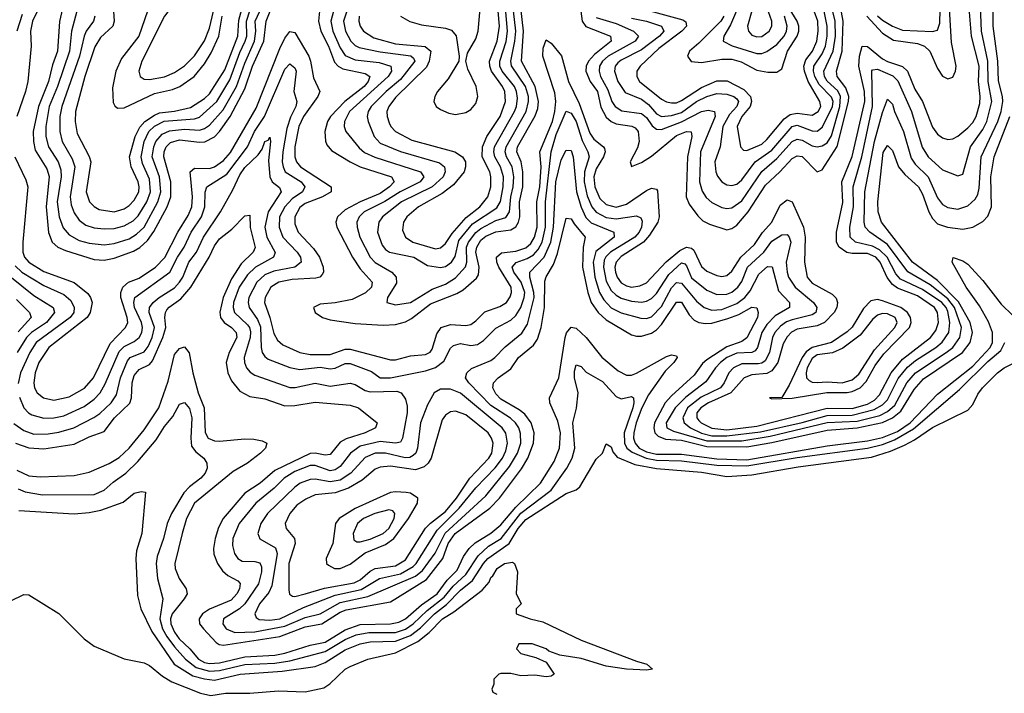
# Model space of a CAD drawing. Header units: inches. Extents: x 501365 to 657855, y 482276 to 547543.
# Tile 372 of 656: x 563154 to 567076, y 516174 to 518856. Entities that reach past the tile are written whole.
import ezdxf

# ---------------------------------------------------------------- set-up
doc = ezdxf.new("R2010")
doc.units = ezdxf.units.IN
doc.header["$MEASUREMENT"] = 0
doc.layers.add('A5561', color=7, linetype='Continuous')

msp = doc.modelspace()

# ---------------------------------------------------------------- linework, layer by layer
at = {"layer": 'A5561', "color": 5}
for points, elevation in [([(563930, 519043.1), (563910, 519031.8), (563802.5, 518950), (563761.2, 518910), (563729.7, 518870), (563640.4, 518690), (563628.3, 518650), (563633.6, 518630), (563650, 518619), (563670, 518617.3), (563730, 518628), (563770, 518645.8), (563810, 518672.2), (563850, 518711.9), (563890, 518771.9), (563910, 518821.2), (563934.9, 518930), (563943.9, 519023.9), (563939.4, 519039.4)], 2140), ([(566110, 518925.8), (566090, 518923.5), (566070, 518890.7), (566053.2, 518830), (566056.4, 518810), (566070, 518794.4), (566090, 518786.8), (566110, 518789.2), (566138.3, 518810), (566149.4, 518830), (566149.9, 518849.9), (566130, 518906)], 2160), ([(566570, 517741), (566543.9, 517736.1), (566515, 517705), (566470, 517631), (566450, 517613.4), (566387.4, 517570), (566310, 517550.4), (566286.3, 517533.7), (566269.9, 517510.1), (566219.2, 517400.8), (566190, 517351.8), (566140.7, 517350), (566150, 517346.5), (566230, 517349.1), (566368.7, 517371.3), (566450, 517371.2), (566470, 517374.9), (566501, 517390), (566525, 517415), (566561.1, 517478.9), (566595.3, 517524.7), (566697.8, 517630), (566704.2, 517650), (566701.3, 517670), (566689.6, 517690), (566663, 517710), (566590, 517736.4)], 2020), ([(566590, 517685.5), (566570, 517678.5), (566550, 517661.9), (566501.1, 517598.9), (566431.7, 517548.3), (566391.2, 517528.8), (566330, 517520.6), (566310, 517506.5), (566290.3, 517470), (566286.2, 517450), (566287.8, 517430), (566298.4, 517418.4), (566310, 517411.9), (566330, 517410.4), (566370, 517413.3), (566430, 517409.4), (566470, 517421.3), (566495.8, 517444.2), (566558.9, 517541.1), (566639.9, 517630), (566648.4, 517650), (566640.8, 517670), (566610, 517684.9)], 2040), ([(564870, 517384.7), (564830, 517384), (564804.6, 517370), (564777.8, 517322.2), (564749.4, 517250), (564738.6, 517150), (564731.1, 517130), (564720.2, 517119.8), (564707.2, 517112.8), (564689, 517111), (564610, 517130.2), (564570, 517129.9), (564530, 517112.2), (564472.5, 517050), (564430, 517022.7), (564390, 517015.4), (564330, 517025.8), (564310, 517025.1), (564270.8, 517010), (564250, 516993.8), (564140.3, 516890), (564113.5, 516850), (564102.7, 516810), (564110, 516788.6), (564172.4, 516752.4), (564179.3, 516730), (564158.1, 516601.9), (564145.3, 516574.7), (564109.1, 516530), (564090.5, 516490), (564095.7, 516475.7), (564107.4, 516467.4), (564150, 516464.1), (564190, 516469.7), (564284.4, 516515.6), (564410, 516564.6), (564513.8, 516586.2), (564586.9, 516630), (564670, 516649.1), (564721.3, 516678.7), (564732.8, 516690), (564817, 516823), (564903.6, 516910), (564970, 516991.8), (565048.1, 517071.9), (565076.2, 517110), (565090, 517139), (565096.6, 517170), (565089.5, 517209.5), (565075.3, 517230), (564910, 517368.3)], 1960), ([(564890, 517297.5), (564870, 517294.2), (564850, 517280.9), (564837, 517263), (564791.9, 517110), (564780.9, 517090), (564765.1, 517074.9), (564730, 517063.6), (564630, 517078.2), (564590, 517073.9), (564570, 517065.7), (564517.6, 517022.4), (564463.4, 516990), (564410, 516972.3), (564330, 516964.2), (564293.2, 516946.8), (564257.9, 516922.1), (564229.2, 516890), (564211.2, 516850), (564215.1, 516830), (564248.5, 516790), (564250.5, 516770.5), (564225.3, 516690), (564225.4, 516585.4), (564227.6, 516567.6), (564240.2, 516560.2), (564250, 516558.8), (564290, 516569), (564367.6, 516592.4), (564486.4, 516613.6), (564510, 516625.9), (564550, 516660.2), (564569.5, 516670.5), (564650, 516680.5), (564690, 516704.7), (564770, 516830.4), (564789.4, 516850.6), (564850, 516897.4), (564892.8, 516950), (564946.7, 517030), (565022.7, 517110), (565034.1, 517130), (565039.6, 517170), (565033.3, 517190), (565020.1, 517210), (564930, 517282.6)], 1980), ([(564650, 516976.1), (564630, 516972.6), (564490.4, 516909.6), (564426.5, 516870), (564411.4, 516850), (564400.9, 516770), (564373.8, 516710), (564375.9, 516690), (564383.4, 516683.4), (564407.7, 516670), (564430, 516669.8), (564470, 516688.2), (564530, 516733.4), (564610, 516765.4), (564644.2, 516790), (564702.7, 516870), (564737.5, 516930), (564738.9, 516950), (564710, 516969.9), (564693.4, 516973.4)], 2020), ([(564623.7, 516903.7), (564567.7, 516890), (564522.9, 516870), (564499.4, 516850), (564482, 516810), (564484.8, 516784.8), (564496.4, 516776.4), (564510, 516776.3), (564550, 516786.9), (564601.7, 516810), (564623.3, 516830), (564645.4, 516870), (564648.4, 516890), (564639.4, 516899.4)], 2040)]:
    msp.add_lwpolyline(points, close=True, dxfattribs=dict(at, elevation=elevation))
for points, elevation in [([(563130, 517247.9), (563170, 517220.1), (563210, 517205.9), (563266.5, 517206.5), (563310, 517213.3), (563369, 517231), (563448.9, 517271.1), (563472.9, 517287.1), (563517.8, 517330), (563538.7, 517361.3), (563555.6, 517430), (563582.6, 517497.4), (563593.1, 517510), (563650, 517533.6), (563665.6, 517554.4), (563681.7, 517590), (563690, 517630), (563669.9, 517690), (563671, 517710), (563685.7, 517730), (563708.6, 517750), (563770, 517788.1), (563790.2, 517810), (563803, 517830), (563826.9, 517890), (563857.9, 517930), (563885.3, 517990), (563953.8, 518090), (564002.5, 518177.5), (564030, 518237.4), (564050, 518267.1), (564103.1, 518316.9), (564119.6, 518340.4), (564130, 518371), (564143.8, 518376.2), (564150, 518387.7), (564152.7, 518370), (564145.1, 518294.9), (564150.1, 518230.1), (564159.1, 518210), (564187.9, 518187.9), (564194.6, 518170), (564142.7, 518090), (564130.3, 518030), (564137.6, 517990), (564170.9, 517929.1), (564164.1, 517910), (564092.4, 517870), (564060.5, 517839.5), (564027.5, 517790), (564005.1, 517730), (564004, 517710), (564009.4, 517690), (564060.6, 517640.6), (564068.4, 517630), (564072.5, 517612.5), (564071, 517590), (564047.2, 517510), (564048.9, 517490), (564057.1, 517470), (564072, 517452), (564090, 517439.9), (564230, 517390.9), (564250.5, 517390.5), (564330, 517408.3), (564390, 517396.4), (564470, 517407.8), (564490, 517402.5), (564530, 517379.4), (564550, 517374.4), (564656.2, 517376.2), (564672.7, 517370), (564690, 517344.9), (564697, 517317), (564696.5, 517290), (564677.8, 517190), (564670, 517173.8), (564650, 517169), (564590, 517176), (564510, 517157.5), (564471.2, 517130), (564430, 517077.2), (564410, 517063.1), (564390, 517059.8), (564330, 517080.6), (564310, 517081), (564250, 517057.2), (564207.2, 517030), (564167.4, 516990), (564093.6, 516930), (564027.3, 516850), (564003, 516790), (564001.6, 516761.6), (564009.6, 516730), (564022.8, 516710), (564039.8, 516699.8), (564090, 516698.2), (564110, 516693.1), (564116.5, 516676.5), (564117, 516657), (564104.8, 516610), (564050, 516529.9), (564029.7, 516510.3), (563965.1, 516470), (563962.9, 516450), (563976.1, 516430), (564010, 516415.3), (564090, 516417.8), (564210, 516440.9), (564290, 516475.6), (564350, 516490.5), (564430, 516535), (564540.6, 516559.4), (564730, 516640.2), (564757.7, 516662.3), (564808.8, 516731.2), (564848.4, 516811.6), (565010, 516959.7), (565104.1, 517075.9), (565136.5, 517130), (565149.2, 517170), (565148.5, 517208.5), (565141.4, 517230), (565128.8, 517250), (565108.5, 517268.5), (565030, 517318.8), (564943.2, 517410), (564929.9, 517430.1), (564934.7, 517450), (564953.6, 517466.4), (565030, 517499.1), (565045.6, 517510), (565087, 517553), (565153.2, 517606.8), (565176.7, 517643.3), (565202.9, 517750), (565202.1, 517770), (565185.2, 517830), (565185.1, 517850), (565242.8, 517910), (565269.6, 517970), (565279.2, 518030), (565289.6, 518210.4), (565310, 518297.3), (565330, 518336.5), (565350, 518334.2), (565358.4, 518310), (565372.1, 518170), (565389.4, 518109.4), (565408, 518068), (565430, 518046.3), (565519.8, 518010), (565522, 517990), (565447.8, 517932.2), (565438, 517890), (565444.8, 517830), (565462.7, 517770), (565480.1, 517740.1), (565510, 517708.8), (565550, 517688.2), (565627.5, 517667.5), (565650, 517665.7), (565670, 517672.1), (565710, 517713.2), (565750, 517787.7), (565770, 517809), (565790, 517805.9), (565850, 517734.9), (565879.5, 517710), (565910, 517699.6), (565950, 517702.3), (566010, 517725.5), (566042.4, 517750), (566063.7, 517776.3), (566097.6, 517842.4), (566132.4, 517872.4), (566151.2, 517871.2), (566176.3, 517776.3), (566220.1, 517730), (566219.8, 517710), (566163.3, 517676.7), (566130, 517642.5), (566110, 517610), (566092.6, 517550), (566082.6, 517537.4), (566069.8, 517530.2), (566010, 517528.4), (565970.9, 517510), (565944.4, 517490), (565924.7, 517470), (565886.9, 517413.1), (565807, 517353), (565765, 517310), (565728, 517250), (565731.8, 517230), (565757.4, 517217.4), (565890, 517178.6), (566030, 517179.3), (566142.7, 517197.3), (566370, 517251.3), (566490, 517257.7), (566579.9, 517280.1), (566610, 517295.2), (566639, 517321), (566687.4, 517410), (566721.4, 517450), (566844.4, 517530), (566870, 517551), (566897.8, 517590), (566904.7, 517630), (566877, 517710), (566850, 517744), (566779.8, 517799.8), (566691, 517851), (566610, 517960.2), (566539.6, 518010), (566520.9, 518030), (566517.5, 518050), (566520.5, 518170), (566558.2, 518370), (566590, 518486.5), (566610, 518539.6), (566630, 518518.9), (566638.5, 518490), (566674.6, 518410), (566704.2, 518304.2), (566720.9, 518280.9), (566772.9, 518230), (566810, 518145.8), (566830, 518119.3), (566850, 518107.3), (566890, 518101.6), (566930, 518113.8), (566959.3, 518140.7), (566970, 518159.7), (566975.4, 518184.7), (566984, 518310), (567049.3, 518450), (567063, 518490), (567069.8, 518530), (567068.7, 518550), (567052.6, 518612.6), (567050.4, 518690), (567030.8, 518830), (567030.8, 519009.2)], 1940), ([(564403.3, 518890), (564392.4, 518850), (564400.9, 518810), (564430, 518743.1), (564450, 518712.8), (564490, 518696.1), (564585.5, 518685.5), (564631.5, 518670), (564635.2, 518650), (564621.7, 518630), (564466.6, 518490), (564446.7, 518450), (564445.5, 518430), (564452.6, 518410), (564505.6, 518345.6), (564526.9, 518326.9), (564567.6, 518307.6), (564750, 518250), (564762.9, 518230), (564748.6, 518210), (564669.2, 518170.8), (564608.2, 518131.8), (564526.3, 518090), (564505.2, 518070), (564496.9, 518050), (564497.4, 518030), (564508.7, 517990), (564549, 517910), (564570, 517888.6), (564636.1, 517850), (564653.1, 517830), (564654.1, 517805.9), (564618.3, 517750), (564616, 517730), (564650, 517719.8), (564710, 517730.1), (564797.1, 517782.9), (564850, 517802.1), (564890, 517828.2), (564928.7, 517871.3), (564934.6, 517890), (564933.4, 517950), (564940.7, 517970), (564970, 518007.7), (564990, 518024.7), (565050, 518056.3), (565090, 518067.7), (565104.5, 518090), (565110.5, 518150), (565119.8, 518190), (565121.6, 518230), (565115, 518270), (565092.2, 518310), (565087.5, 518330), (565091.6, 518350), (565171.5, 518490), (565180.9, 518530), (565180, 518550), (565168.7, 518590), (565111.9, 518672), (565109.3, 518690), (565126.2, 518770), (565129.3, 518810), (565104.9, 519030)], 2040), ([(563331.1, 518930), (563311.5, 518848.5), (563304.3, 518730), (563284.1, 518675.9), (563267.8, 518610), (563228.7, 518510), (563207.4, 518410), (563208.2, 518370), (563215.6, 518335.6), (563261.1, 518261.1), (563270.7, 518230.7), (563258.6, 518110), (563268.9, 518008.9), (563283.3, 517970), (563305, 517950), (563336.2, 517936.2), (563450, 517901.4), (563490, 517897.7), (563530, 517906.1), (563606.3, 517933.7), (563631.5, 517948.5), (563663, 517977), (563687.9, 518012.1), (563741.3, 518110), (563755.3, 518150), (563755.7, 518210), (563727.6, 518310), (563729, 518330), (563736.6, 518350), (563753.7, 518366.3), (563790, 518376.9), (563870, 518367.8), (563890.6, 518369.4), (563930, 518389.1), (563949.2, 518410.8), (563991.4, 518470), (564050, 518580.3), (564080.9, 518670), (564125.5, 518770), (564135.5, 518850), (564183.7, 518970)], 2020), ([(563452.8, 518870), (563447.2, 518850), (563418.5, 518810), (563410.4, 518790), (563391.9, 518710), (563321.2, 518510), (563313, 518470), (563313.5, 518410), (563323.1, 518370), (563362.1, 518302.1), (563372.6, 518270), (563354.1, 518150), (563358.3, 518118.3), (563370, 518086), (563390, 518058), (563417.5, 518037.5), (563450, 518026.2), (563490, 518022.3), (563530, 518024.6), (563570, 518034.3), (563605.6, 518054.4), (563625.5, 518074.5), (563659.8, 518130), (563674.6, 518170), (563670, 518220.3), (563642.4, 518282.4), (563637.3, 518310), (563649.1, 518370), (563667.5, 518410), (563690, 518432), (563728.7, 518451.3), (563850, 518461.1), (563870, 518467.8), (563938.9, 518530), (563990, 518615.8), (564030, 518725.5), (564051.4, 518770), (564057.8, 518790), (564057.3, 518850), (564095, 518970)], 2060), ([(563525.4, 518910), (563529.7, 518850), (563524.2, 518830), (563475.2, 518784.8), (563452.6, 518747.4), (563412.4, 518630), (563375.3, 518490), (563374.4, 518450), (563382.7, 518402.7), (563430.8, 518310.8), (563436.8, 518290), (563418.1, 518170), (563431, 518131), (563450, 518111.2), (563470, 518100.1), (563530, 518090.8), (563570, 518101.9), (563590, 518115.6), (563610, 518137.5), (563627.5, 518170), (563629.4, 518190), (563625.4, 518210), (563597.5, 518270), (563591.4, 518310), (563613.2, 518390), (563632, 518428), (563651.7, 518450), (563690, 518476), (563710, 518484.1), (563770, 518491.6), (563834, 518506.1), (563890, 518541.8), (563910, 518560.6), (563970, 518655.5), (564023.1, 518790), (564026, 518854), (564064, 518990)], 2080), ([(566527.4, 518870), (566590, 518801.5), (566634.7, 518774.7), (566730, 518760.3), (566757.7, 518750), (566778.3, 518730), (566810, 518660.7), (566830, 518630.2), (566850, 518619.8), (566870, 518626.7), (566880.6, 518650), (566883.3, 518670), (566865.1, 518765.1), (566852.5, 518990)], 2020), ([(563134.4, 518310), (563178.3, 518218.3), (563185.8, 518190), (563165.4, 517970), (563166.7, 517930), (563173.3, 517910), (563190, 517889.7), (563250, 517853.5), (563370, 517809), (563425, 517765), (563436, 517750), (563441.8, 517730), (563434.4, 517690), (563422.3, 517670), (563270, 517551), (563230.4, 517490), (563214.9, 517450), (563209.4, 517409.4), (563213.1, 517390), (563223.6, 517370), (563248.5, 517350), (563290, 517340.9), (563350, 517354.1), (563411.4, 517388.6), (563447.4, 517430), (563514.1, 517565.9), (563575.6, 517630), (563584.4, 517650), (563582.2, 517670), (563556.3, 517750), (563556.2, 517770), (563564.1, 517790), (563587.6, 517810), (563630, 517826.5), (563694.5, 517870), (563731.6, 517908.4), (563784.1, 518010), (563824.2, 518075.8), (563838.7, 518110), (563841.8, 518150), (563833, 518250), (563850, 518265), (563910, 518263.7), (563930, 518269.2), (563965.4, 518294.6), (563992.8, 518327.2), (564096.1, 518503.9), (564190, 518741.1), (564210, 518781.4), (564230, 518808.3), (564250, 518804.5), (564304.7, 518710), (564312.2, 518690), (564323.6, 518623.6), (564349.5, 518570), (564341, 518550), (564283.8, 518470), (564265.3, 518430), (564250, 518350), (564249.4, 518309.4), (564255.9, 518290), (564272.4, 518270), (564394.1, 518190), (564394.4, 518170), (564359.8, 518150), (564290, 518124.3), (564270, 518108.4), (564249.7, 518070), (564250, 518042.6), (564263.3, 518010), (564324.5, 517944.5), (564347.3, 517910), (564362.4, 517870), (564363.6, 517850), (564359, 517841), (564349.7, 517830.3), (564333, 517827), (564238.5, 517821.5), (564185.3, 517810), (564154.4, 517790), (564130.8, 517750), (564128.7, 517730), (564150.3, 517670), (564166, 517606), (564180.1, 517580.1), (564201.1, 517561.1), (564270, 517530.4), (564310, 517522.3), (564390, 517522.2), (564450, 517543.3), (564470, 517543.6), (564630, 517500.6), (564650, 517501.4), (564710, 517517.6), (564770, 517522.2), (564788.1, 517531.9), (564796, 517544), (564815.4, 517604.6), (564832.7, 517630), (564870, 517642.3), (564930, 517638.4), (564950, 517642.6), (564970, 517655.9), (565006.9, 517693), (565066.7, 517713.3), (565092.3, 517730), (565107.8, 517752.2), (565112.5, 517770), (565111.1, 517790), (565062.1, 517870), (565053.5, 517890), (565053, 517910), (565072.9, 517927.1), (565130, 517934.4), (565170, 517947.3), (565190, 517965.1), (565204.1, 517990), (565215.1, 518030), (565213.3, 518130), (565225.6, 518190), (565230.5, 518270), (565224.9, 518330), (565275.2, 518450), (565285.6, 518490), (565288.5, 518530), (565284.5, 518564.5), (565237, 518710), (565238.2, 518741.8), (565250, 518774.9), (565270, 518761.8), (565312.3, 518712.3), (565339.2, 518610), (565382.1, 518522.1), (565424.2, 518404.2), (565440.2, 518380.2), (565478.9, 518350), (565482.6, 518342.6), (565486.3, 518330), (565479.3, 518310), (565450, 518262.2), (565439.9, 518230), (565444.2, 518190), (565464.2, 518144.2), (565490, 518119.8), (565530, 518109.1), (565570, 518120.9), (565650, 518175.5), (565670, 518184.6), (565690, 518181.3), (565693.8, 518173.9), (565700.4, 518070), (565695.9, 518050), (565662.4, 517997.6), (565638.8, 517970), (565550, 517912.9), (565530.1, 517890), (565524.7, 517870), (565526.2, 517850), (565533.4, 517830), (565550, 517807.4), (565570, 517795.4), (565590, 517791.2), (565624.1, 517795.9), (565650, 517807.5), (565728.8, 517891.2), (565782.9, 517937.2), (565810, 517949.6), (565830, 517946.1), (565838.5, 517938.5), (565870, 517872.9), (565890, 517853.8), (565930, 517836.4), (565950, 517832.6), (565970, 517837.2), (565990, 517854.8), (566026.1, 517910), (566080, 517960), (566111.8, 518008.2), (566150.1, 518049.9), (566183.3, 518116.7), (566210, 518138.3), (566230.8, 518130.8), (566276, 518030), (566282.3, 517990), (566279.3, 517890), (566290.8, 517830), (566310, 517806), (566390, 517763.3), (566406.4, 517746.4), (566410.7, 517730), (566407.8, 517710), (566398, 517690), (566359.3, 517650), (566330, 517636.4), (566250, 517623), (566228.5, 517611.5), (566210, 517593.1), (566195, 517565), (566173.5, 517490), (566150, 517458.1), (566130, 517446.9), (566070, 517441.5), (566038.9, 517430), (565986.2, 517370), (565897.6, 517330), (565866.7, 517310), (565851.1, 517290), (565850.5, 517270), (565859.4, 517259.4), (565867.7, 517250), (565910, 517228.6), (565970, 517222.4), (566090, 517237.7), (566370, 517309.2), (566470, 517308.1), (566530, 517324.2), (566558.7, 517341.3), (566578.7, 517361.3), (566625.5, 517450), (566670, 517504.5), (566782.2, 517590), (566802.4, 517617.6), (566813, 517650), (566809, 517690), (566797.2, 517710), (566730, 517756.4), (566650, 517786.6), (566630, 517801), (566609.4, 517829.4), (566581, 517890), (566563.7, 517910), (566530, 517924.2), (566470, 517924.2), (566448.4, 517928.4), (566417.9, 517950), (566407.5, 517970), (566407.2, 518010), (566432.3, 518127.7), (566428.8, 518210), (566468.9, 518311.1), (566520.4, 518530), (566518.3, 518570), (566496.1, 518670), (566499, 518710), (566509.9, 518750.1), (566530, 518748.4), (566590, 518700.2), (566610, 518689.1), (566669.4, 518669.4), (566690, 518650.1), (566719.2, 518579.2), (566750, 518529.5), (566790, 518427.7), (566810, 518399.8), (566830, 518385.4), (566850, 518378.9), (566870, 518381), (566890, 518391.5), (566930, 518424.6), (566950, 518446.2), (566964.1, 518470), (566977.6, 518522.4), (566979.5, 518550), (566973, 518610), (566975.4, 518670), (566944.3, 518790), (566931.2, 518950)], 1980), ([(563252.6, 518947.4), (563204.9, 518850), (563196.8, 518810), (563199, 518750), (563186.2, 518610), (563177, 518570), (563141.8, 518470)], 1980), ([(563391.1, 518930), (563359.3, 518810), (563352.3, 518730), (563304.3, 518590), (563270.5, 518510), (563257.5, 518430), (563258.1, 518390), (563267.9, 518350), (563306.3, 518290), (563317.4, 518257.4), (563318.5, 518230), (563302.8, 518130), (563310.5, 518070.5), (563326.8, 518026.8), (563350, 517999.2), (563390, 517976.7), (563430, 517965.4), (563490, 517958.5), (563530, 517963.8), (563590, 517982.9), (563619, 518001), (563649, 518030), (563704.3, 518130), (563716.3, 518170), (563710.4, 518230), (563681.2, 518310), (563687.3, 518350), (563695.5, 518370), (563720.8, 518399.2), (563750, 518413.7), (563810, 518420.2), (563870, 518415.1), (563890, 518421.7), (563910, 518435.8), (563963.5, 518496.5), (564016.5, 518590), (564050, 518683), (564088.5, 518770), (564094.7, 518810), (564092, 518850), (564118.8, 518910)], 2040), ([(564348.3, 518890), (564344.3, 518850), (564353.7, 518810), (564383.7, 518750), (564407, 518687), (564422.6, 518670), (564440.2, 518660.2), (564530, 518641.9), (564547.9, 518630), (564541.8, 518610), (564525.3, 518590), (564448.3, 518530), (564391.8, 518470), (564380.2, 518450), (564369.1, 518410), (564371.8, 518371.8), (564377.3, 518357.3), (564394.9, 518334.9), (564470, 518289.1), (564510, 518270), (564634.3, 518230), (564644.6, 518210), (564626.2, 518190), (564590, 518163.1), (564509.2, 518130), (564450, 518098.6), (564419.2, 518070), (564413.1, 518050), (564416.9, 518030), (564478.7, 517910), (564510, 517863.8), (564557.3, 517810), (564554.9, 517790), (564531.4, 517768.6), (564478.1, 517741.9), (564410, 517727.6), (564350, 517723), (564324.5, 517710), (564330, 517689.4), (564359.5, 517670), (564390, 517660.1), (564490, 517646), (564600.9, 517639.1), (564650, 517641.7), (564690, 517652.2), (564714.5, 517665.5), (564790, 517723.9), (564895.1, 517764.9), (564920.2, 517779.8), (564973.5, 517826.5), (564980.7, 517839.3), (564983.1, 517870), (564970.9, 517930), (564974.2, 517950), (564990, 517977.6), (565010, 517994.3), (565050, 518010.3), (565110, 518018.4), (565129.8, 518030.2), (565140.9, 518050), (565145.8, 518070), (565143.8, 518130), (565157.2, 518190), (565158.2, 518250), (565151.4, 518290), (565133.5, 518330), (565137.1, 518350), (565207.3, 518472.7), (565217.4, 518502.6), (565220.4, 518530), (565206.8, 518590), (565152.9, 518690), (565160.4, 518810), (565144.8, 518950)], 2020), ([(564457, 518890), (564443.4, 518850), (564450.9, 518810), (564472.4, 518770), (564490, 518752.8), (564505.1, 518745.1), (564590, 518727.7), (564711.6, 518711.6), (564722.7, 518702.7), (564727.7, 518690), (564670, 518617.9), (564613.5, 518570), (564553.9, 518510), (564541.3, 518490), (564537.2, 518470), (564542, 518450), (564565.4, 518390), (564590, 518363.3), (564670.5, 518330.5), (564825.6, 518285.5), (564845.9, 518270), (564848.6, 518250), (564839.9, 518230), (564796.9, 518190), (564674.9, 518130), (564598.3, 518070), (564583.7, 518050), (564579, 518010), (564597.3, 517957.3), (564610, 517941.2), (564626.3, 517930), (564723.9, 517910), (564777.3, 517877.3), (564830, 517869.3), (564850, 517873.2), (564873.8, 517890), (564887.6, 517912.4), (564903.2, 517976.8), (564957.7, 518042.3), (565053.7, 518106.3), (565068.2, 518131.8), (565079.7, 518190), (565081.1, 518230), (565069.2, 518270), (565046.8, 518310), (565042.5, 518330), (565045.2, 518350), (565123.9, 518490), (565132.3, 518510), (565136.8, 518543.2), (565133.1, 518570), (565124.9, 518590), (565075, 518650), (565065.7, 518670), (565065.7, 518690), (565091.1, 518768.9), (565097, 518810), (565085.1, 518950)], 2060), ([(564505.6, 518870), (564504, 518850), (564509.3, 518830), (564523.3, 518810), (564564, 518784), (564650, 518759.1), (564769.3, 518749.3), (564790.9, 518730.9), (564785, 518690), (564773.4, 518666.6), (564650, 518545.7), (564623.4, 518510), (564616.5, 518490), (564617.1, 518470), (564624.9, 518444.9), (564632.2, 518430), (564650.8, 518410), (564716, 518376), (564886.7, 518330), (564917.8, 518310), (564928.7, 518290), (564929.3, 518270), (564923.4, 518250), (564881.5, 518198.5), (564837, 518163), (564742.7, 518110), (564695, 518070), (564682.1, 518050), (564678, 518018), (564690.9, 517990), (564719.6, 517970), (564810, 517943.7), (564830, 517947.7), (564850, 517964.7), (564875.8, 518004.2), (564932, 518068), (564986.9, 518110), (565018.3, 518150), (565030.2, 518190), (565030.8, 518230), (565026.4, 518250), (564996.2, 518310), (564997.1, 518350), (565014.7, 518390), (565066.9, 518470), (565089, 518530), (565085.4, 518570), (565076.6, 518590), (565033.1, 518650), (565026, 518670), (565025.1, 518690), (565055.3, 518770), (565064.6, 518830), (565054.4, 518950)], 2080), ([(564670.7, 518870), (564707.8, 518847.8), (564754.5, 518834.5), (564850, 518822.2), (564873.5, 518813.5), (564891.7, 518791.7), (564904.3, 518710), (564903.2, 518690), (564859.6, 518620.4), (564817.9, 518570), (564806.9, 518550), (564803.8, 518530), (564812.7, 518510), (564830, 518497.4), (564863.2, 518483.2), (564890, 518478.1), (564930, 518485.5), (564950, 518498.1), (564970, 518522.2), (564978.6, 518550), (564971.2, 518590), (564939.2, 518659.2), (564930.8, 518690), (564937.2, 518722.8), (564970, 518779.8), (564980.1, 518810), (564990.7, 518929.3)], 2120), ([(565389.1, 518890), (565394.1, 518850), (565409.1, 518829.1), (565507, 518790), (565509.1, 518770), (565442.8, 518717.2), (565419.3, 518690), (565410, 518670), (565408.8, 518650), (565425.4, 518610), (565455.6, 518570), (565467.9, 518507.9), (565490, 518467.7), (565509.7, 518449.7), (565530, 518441.4), (565592.3, 518432.3), (565605.3, 518425.3), (565616.6, 518410), (565620.9, 518370), (565614.5, 518345.5), (565585.3, 518290), (565590, 518270.5), (565630, 518287.3), (565670, 518312.4), (565770, 518393.9), (565810, 518411), (565828.6, 518408.6), (565831.5, 518390), (565813.9, 518310), (565808.8, 518150), (565820.7, 518120.7), (565854.4, 518074.4), (565874.5, 518054.5), (565901.1, 518041.1), (565970, 518018.9), (565990, 518023.6), (566010, 518036.9), (566055.2, 518090), (566123.9, 518196.1), (566182, 518250), (566230, 518302.7), (566250, 518313.2), (566270, 518310.4), (566330, 518250.1), (566350, 518257.9), (566410, 518350.1), (566454.7, 518530), (566455.6, 518550), (566444.6, 518584.6), (566409.1, 518630), (566406.6, 518650), (566429.2, 518730.8), (566433, 518850), (566421, 518921)], 2020), ([(565958.2, 518870), (565945.9, 518850), (565858.5, 518761.5), (565821, 518730), (565813.9, 518710), (565828.7, 518688.7), (565870, 518684.7), (565950, 518698.2), (565990, 518699), (566028, 518688), (566090, 518654), (566133, 518647), (566170, 518646.7), (566190, 518659.6), (566211.7, 518730), (566250.4, 518790), (566256.7, 518810), (566256.8, 518830), (566250.6, 518850), (566201.4, 518930)], 2120), ([(566570, 518871.1), (566590, 518854.1), (566630.1, 518830), (566670, 518813.9), (566790, 518808), (566810, 518814), (566818.2, 518841.8), (566821.6, 518950)], 2040), ([(563152.4, 517352.4), (563170.3, 517310.3), (563188.4, 517290), (563202.1, 517282.1), (563250, 517269.4), (563290, 517270.4), (563330, 517278.1), (563410, 517314.9), (563450, 517344.9), (563474.7, 517370), (563494.6, 517405.4), (563550, 517534.5), (563570, 517555), (563610, 517574.2), (563630, 517589.7), (563639.9, 517610), (563643.3, 517630), (563639, 517650), (563611.4, 517710), (563607.7, 517730), (563612.6, 517750), (563751.6, 517850), (563782.6, 517910), (563809.1, 517950), (563837.2, 518010), (563878.1, 518070), (563890.6, 518110), (563891.7, 518168.3), (563899.1, 518190), (563979.1, 518240.9), (564060.5, 518350), (564089.4, 518410), (564128.4, 518470), (564210, 518658), (564230, 518680.2), (564250, 518664), (564254.6, 518650), (564245.8, 518570), (564257.2, 518530), (564253.5, 518510), (564232.7, 518467.3), (564218.2, 518421.8), (564201.6, 518330), (564199.7, 518290), (564202.5, 518270), (564211.6, 518250), (564274.2, 518210), (564289.2, 518190), (564279.9, 518170), (564238.3, 518141.7), (564209.2, 518110), (564188.7, 518070), (564186.5, 518030), (564202.3, 517990), (564258.4, 517930), (564271.7, 517910), (564274.1, 517890), (564249.8, 517870.2), (564165.3, 517854.7), (564130, 517840.2), (564097.6, 517810), (564066.2, 517750), (564064, 517730), (564068.1, 517710), (564101.3, 517661.3), (564112.6, 517632.6), (564114.8, 517550), (564119.2, 517530), (564130, 517513.9), (564143.8, 517503.8), (564230, 517470.5), (564270, 517463.3), (564350, 517471.4), (564390, 517465.8), (564410, 517467.8), (564450, 517486), (564470, 517487.3), (564554.4, 517454.4), (564590, 517430.1), (564630, 517429.1), (564770, 517457.3), (564810, 517471.1), (564843.6, 517496.4), (564870, 517548.2), (564882, 517558), (564910, 517565.7), (564950, 517558.5), (564977.4, 517562.6), (565001.5, 517578.5), (565050, 517626.8), (565110, 517659.1), (565130, 517677.7), (565150, 517710.1), (565163.2, 517750), (565165, 517770), (565151.7, 517810), (565121.9, 517850), (565115.1, 517870), (565131.7, 517888.3), (565175.1, 517904.9), (565200.1, 517919.9), (565219.2, 517940.8), (565234.5, 517970), (565248.1, 518030), (565248.4, 518130), (565270.7, 518330), (565290, 518399), (565330, 518490.8), (565350, 518483.9), (565370, 518449.6), (565394.2, 518374.2), (565416.7, 518330), (565421.9, 518310), (565403.6, 518250), (565402.1, 518210), (565414.1, 518154.1), (565432.8, 518110), (565450, 518088.6), (565490, 518068.2), (565530, 518062.5), (565610, 518074.9), (565627.1, 518067.1), (565633.2, 518053.2), (565630.3, 518030), (565621.4, 518010), (565604.3, 517990), (565506.9, 517930), (565488.4, 517911.6), (565482.1, 517897.9), (565478.4, 517870), (565490, 517815), (565510, 517777.5), (565530, 517758.5), (565550, 517747), (565590, 517734.8), (565630, 517730.4), (565650, 517734.2), (565670, 517745.2), (565690, 517765.2), (565738.8, 517841.2), (565790, 517888.1), (565803.5, 517883.5), (565810, 517876.1), (565830, 517828.3), (565890, 517778.2), (565930, 517761.1), (565970, 517763), (565990, 517770.7), (566014, 517790), (566030, 517812.5), (566052.7, 517870), (566117.8, 517930), (566150, 517973.5), (566190, 517998.4), (566210, 517999.7), (566218.3, 517990), (566225, 517970), (566207.2, 517890), (566210, 517850.4), (566216.2, 517830), (566242.8, 517790), (566315, 517730), (566328.8, 517710), (566324.4, 517690), (566310, 517679.8), (566230, 517660.8), (566207.9, 517652.1), (566184.2, 517635.7), (566162, 517610), (566152.1, 517590), (566139.9, 517530), (566122.6, 517497.4), (566110, 517488), (566095, 517485), (566030, 517484.9), (565997.1, 517470), (565978.1, 517450), (565959.9, 517410), (565945.3, 517390), (565867.5, 517352.5), (565814.2, 517310), (565795.4, 517270), (565800.9, 517250), (565825.7, 517230), (565870, 517209.5), (565910, 517199.3), (565970, 517198.8), (566105, 517215), (566270, 517252), (566370, 517280.1), (566470, 517281.2), (566556.9, 517303.1), (566590, 517322), (566610, 517341.5), (566653.2, 517426.8), (566690, 517471.9), (566721.3, 517498.7), (566803.4, 517550), (566828, 517572), (566854.2, 517610), (566858.9, 517650), (566850, 517694.1), (566843.3, 517710), (566826.5, 517730), (566750, 517781.8), (566662, 517822), (566643.5, 517843.5), (566608.9, 517910), (566578.7, 517938.7), (566550, 517954.1), (566483, 517970), (566461.6, 517990), (566460.1, 518030), (566475, 518110), (566473.1, 518190), (566508.6, 518310), (566551.1, 518510), (566548.3, 518651.7), (566550, 518655.6), (566570, 518658.5), (566631.7, 518631.7), (566651.8, 518611.8), (566705.8, 518490), (566748.5, 518348.5), (566772.4, 518310), (566830, 518257.9), (566890, 518233.7), (566910, 518240.3), (566940.3, 518350), (566990, 518418.8), (567006, 518450), (567026.5, 518530), (567011.6, 518610), (567010.2, 518690), (566984.9, 518810), (566980.4, 518910)], 1960), ([(563662.4, 518890), (563627.7, 518790), (563559.5, 518700.5), (563536.9, 518650), (563523.8, 518583.8), (563526.2, 518526.2), (563532, 518512), (563543.5, 518503.5), (563570, 518505), (563690, 518562), (563762.3, 518577.7), (563791.4, 518590), (563848.7, 518630), (563890, 518680.1), (563916.7, 518723.3), (563946.6, 518790), (563960.5, 518870)], 2120), ([(565450, 518864.1), (565530, 518840.2), (565598.3, 518810), (565618.9, 518790), (565605.4, 518770), (565497.3, 518710), (565475, 518690), (565463.4, 518670), (565461.4, 518650), (565467.5, 518630), (565496.4, 518576.4), (565512.3, 518530), (565525.3, 518510), (565552.4, 518492.4), (565630, 518482.2), (565650, 518465.8), (565672.5, 518432.5), (565690, 518419.4), (565710, 518418.7), (565790, 518449.3), (565870, 518490.6), (565896, 518496), (565921.8, 518490), (565923.2, 518470), (565865.3, 518330), (565861.9, 518210), (565872.4, 518172.4), (565887.9, 518147.9), (565910, 518128.1), (565950, 518107.9), (565970, 518103.8), (565990, 518106.8), (566030, 518134.3), (566110, 518250.5), (566170, 518302.5), (566230, 518370.7), (566250, 518379.9), (566270, 518375.8), (566310, 518352.8), (566330, 518349.4), (566350, 518353.8), (566370, 518365.7), (566386.9, 518393.1), (566421, 518510), (566423.5, 518550), (566412.8, 518572.8), (566370.3, 518610.3), (566359.4, 518630), (566357.2, 518650), (566394.2, 518730), (566403.1, 518790), (566401.3, 518850), (566387.2, 518910)], 2040), ([(565590, 518861.3), (565650, 518849.8), (565710.4, 518830.4), (565718.7, 518810), (565702.7, 518790), (565630, 518735.9), (565550, 518694.8), (565536.5, 518683.5), (565525.5, 518670), (565522.2, 518650), (565536.4, 518610), (565565.9, 518565.9), (565630, 518539.2), (565657.9, 518517.9), (565690, 518481.2), (565710, 518470.3), (565750, 518473.8), (565790, 518485.5), (565850, 518529.8), (565890, 518549.3), (565930, 518562.2), (565970, 518559), (565998.3, 518550), (566010, 518540.6), (566016.8, 518530), (566010.3, 518510), (565981.4, 518478.6), (565954.8, 518430), (565944.3, 518350), (565922.5, 518290), (565926, 518250), (565932.9, 518232.9), (565950, 518210.2), (565970, 518198.4), (565990, 518195), (566010, 518201.1), (566030, 518217.3), (566082.9, 518290), (566150, 518336.7), (566230, 518430.3), (566250, 518435.5), (566310, 518412.8), (566330, 518411.9), (566340.7, 518419.3), (566350.9, 518429.1), (566391, 518510), (566393.6, 518530), (566387.7, 518547.7), (566337.5, 518597.5), (566320.2, 518630), (566315.3, 518650), (566317.2, 518670), (566350, 518719.3), (566363, 518750), (566369.4, 518790), (566369.3, 518830), (566358.6, 518890)], 2060), ([(565590, 518911), (565794.4, 518854.4), (565807.3, 518847.3), (565810.1, 518830), (565791.3, 518810), (565698.9, 518741.1), (565624.7, 518670), (565612.3, 518650), (565611.3, 518630), (565622.3, 518610), (565710, 518539.4), (565730, 518528), (565750, 518524.3), (565770, 518525.1), (565790, 518533.4), (565870, 518586.2), (565930, 518611.6), (565971.9, 518611.9), (566037.4, 518577.4), (566064.8, 518550), (566068.7, 518530), (566063.5, 518510), (566029.8, 518470), (566011.3, 518430), (566024.6, 518350), (566036, 518336), (566050, 518334.4), (566110, 518360.5), (566130, 518378.1), (566199.2, 518460.8), (566222.4, 518477.6), (566250, 518483.5), (566310, 518475.3), (566334.3, 518490), (566344.8, 518510), (566341.2, 518530), (566294, 518610), (566279.4, 518650), (566277.5, 518670), (566284.3, 518695.7), (566311.4, 518730), (566329.2, 518770), (566334.7, 518810), (566332.5, 518850), (566317.7, 518890)], 2080), ([(566016.6, 518910), (565984.5, 518835.5), (565958.8, 518790), (565956.3, 518770), (565990.9, 518750.9), (566090, 518721.2), (566110, 518721), (566130, 518728.4), (566170, 518757.4), (566198.8, 518790), (566208.5, 518810), (566210.6, 518829.4), (566199.5, 518870)], 2140), ([(563163.9, 518876.1), (563142.6, 518810)], 1960), ([(563137, 517170), (563190, 517150.3), (563250, 517146.3), (563370, 517165.2), (563430, 517194.7), (563490, 517215.7), (563531.8, 517270), (563591.7, 517328.3), (563599.5, 517350), (563601.2, 517410), (563610, 517438.8), (563630, 517463.4), (563670, 517483.3), (563682.1, 517497.9), (563723.2, 517590), (563735.6, 517630), (563732.1, 517670), (563733.9, 517690), (563740.1, 517699.9), (563749, 517711), (563795.9, 517744.1), (563834.6, 517790), (563907.8, 517910), (563930, 517955.1), (563950, 517982.4), (563997.9, 518022.1), (564050, 518074.5), (564070, 518077.1), (564072.2, 518027.8), (564090.9, 517949.1), (564083.4, 517930), (564036, 517884), (563996.7, 517823.3), (563963.7, 517750), (563950.6, 517690.6), (563953.9, 517670), (563967.7, 517650), (563996.9, 517630), (564015.7, 517610), (564018.5, 517590), (563987.3, 517530), (563976.3, 517490), (563982.1, 517450), (563997.6, 517417.6), (564030, 517376.6), (564070, 517355.5), (564130, 517345.7), (564210, 517317.9), (564250, 517319.4), (564330, 517332.2), (564470, 517321.4), (564503.6, 517310), (564577.6, 517250), (564570.2, 517230), (564530.2, 517210), (564453.6, 517186.4), (564430, 517173.6), (564390, 517124.3), (564370, 517121.8), (564330, 517129.1), (564310, 517127.8), (564170, 517060.8), (564111, 517010), (564050.1, 516970), (563963.7, 516870), (563945.7, 516834.3), (563931.5, 516790), (563925.7, 516750), (563927.5, 516727.5), (563941.8, 516690), (563960.9, 516660.9), (563982.3, 516642.3), (564021.8, 516621.8), (564031.2, 516611.2), (564028.9, 516590), (564018.8, 516570), (563995.6, 516544.4), (563910, 516508.1), (563881.6, 516490), (563868, 516470), (563870.1, 516450), (563885.4, 516430), (563936.4, 516376.4), (563948.3, 516368.3), (563965.4, 516365.4), (564190, 516400.3), (564290, 516437.9), (564357.6, 516450), (564430, 516496), (564453.6, 516506.4), (564630, 516538.2), (564773.6, 516626.4), (564839.6, 516710), (564860.3, 516770), (564888.3, 516810), (565026.7, 516910), (565064.6, 516950), (565152.6, 517067.4), (565177.9, 517110), (565200.7, 517170), (565202.2, 517210), (565190.8, 517250), (565165, 517285), (565142.5, 517302.5), (565070, 517344), (565050, 517365.3), (565038.6, 517390), (565040.5, 517410), (565059.1, 517430), (565110, 517465.1), (565141, 517510), (565199.7, 517560.3), (565215.8, 517584.2), (565230.3, 517629.7), (565244, 517710), (565245.7, 517814.3), (565250, 517831.2), (565279.4, 517880.6), (565296, 517924), (565330, 518065.5), (565350, 518062.9), (565362.1, 518042.1), (565406.5, 517990), (565398.5, 517950), (565395.5, 517870), (565416.4, 517770), (565429.5, 517729.5), (565458.2, 517690), (565490, 517660.4), (565590, 517600.3), (565610, 517594.9), (565630, 517596.1), (565670, 517607.6), (565690, 517620.6), (565710, 517642.1), (565770, 517731), (565790, 517730.6), (565819.9, 517679.9), (565839.6, 517659.6), (565858.8, 517650), (565885.8, 517645.8), (565910, 517647.9), (565974.5, 517665.5), (566018, 517682), (566070, 517711.2), (566090, 517708.9), (566095.4, 517690), (566092.4, 517670), (566050, 517589.2), (566030, 517574.9), (565970, 517552.5), (565890, 517501.8), (565873.4, 517486.6), (565839.6, 517439.6), (565750, 517358.1), (565725.2, 517330), (565682.4, 517250), (565679.1, 517230), (565684, 517210), (565697.2, 517197.2), (565725.8, 517185.8), (565790, 517181.5), (565890, 517156.2), (566050, 517154.4), (566150, 517172.2), (566370, 517221.3), (566490, 517231.1), (566590, 517252.2), (566630, 517270.6), (566662.9, 517297.1), (566716.6, 517383.4), (566754, 517426), (566909.5, 517530.5), (566939.1, 517570), (566948.5, 517610), (566939.9, 517650), (566892.6, 517732.6), (566810, 517817.5), (566710, 517889.6), (566585.8, 518050), (566573, 518090), (566572.3, 518130), (566593.2, 518326.8), (566610, 518355.2), (566630, 518335.3), (566653.8, 518270), (566678.9, 518238.9), (566733.3, 518190), (566750, 518161.1), (566775, 518090), (566790, 518064.4), (566810, 518043.1), (566849.9, 518030.1), (566910, 518021), (566950, 518028.9), (566990, 518051.5), (567010, 518073.8), (567024.3, 518110), (567021.4, 518230), (567034.7, 518310), (567098.2, 518470)], 1920), ([(563142.6, 517062.6), (563190, 517039.7), (563235.4, 517035.4), (563370, 517041.3), (563430, 517054.2), (563510, 517088.1), (563550, 517113), (563589.9, 517150), (563650, 517223.1), (563707.6, 517310), (563744.3, 517415.7), (563770, 517522.4), (563790, 517546.6), (563810, 517552.9), (563828.6, 517528.6), (563843, 517450), (563864.8, 517370), (563887.8, 517310), (563892.2, 517212.2), (563904, 517190), (563930, 517178.5), (563950, 517176.8), (564050, 517186.7), (564085.7, 517185.7), (564119.3, 517179.3), (564137.3, 517170), (564132, 517150), (564113.1, 517130), (564061.5, 517090), (564003.4, 517056.6), (563850, 516930.3), (563818.5, 516870), (563800.6, 516810), (563772.1, 516690), (563773.1, 516670), (563789.1, 516630), (563817.3, 516590), (563820.1, 516570), (563809.3, 516550), (563761.1, 516490), (563754.8, 516470), (563755.6, 516450), (563770, 516416.7), (563789.4, 516390), (563831.2, 516351.2), (563865.2, 516310), (563890, 516296.8), (563910, 516292), (563950, 516294.5), (564050, 516318.3), (564170, 516326), (564210, 516333.2), (564310, 516365.6), (564370, 516376.8), (564450, 516426.5), (564510, 516447.7), (564630, 516450.4), (564663.8, 516456.2), (564690.1, 516469.9), (564753.9, 516526.1), (564817.1, 516570), (564856.6, 516623.4), (564896.1, 516663.9), (564921.8, 516718.2), (564944.4, 516750), (564967.7, 516772.3), (565030, 516811.3), (565070, 516844.8), (565130, 516914), (565228.1, 517010), (565282.9, 517097.1), (565304.1, 517150), (565307.5, 517210), (565297.1, 517257.1), (565265, 517330), (565263.8, 517350), (565301, 517430), (565325.7, 517590), (565331.1, 517608.9), (565350, 517630.7), (565370, 517627.5), (565409.3, 517590), (565472.2, 517512.2), (565537.8, 517457.8), (565570, 517440.1), (565590, 517440.8), (565610, 517448.5), (565730, 517515.1), (565750, 517521.7), (565770, 517517), (565772, 517510), (565758.7, 517490), (565724.2, 517455.8), (565658.4, 517361.6), (565631.2, 517310), (565609, 517250), (565599.6, 517210), (565598.9, 517190), (565604.7, 517170), (565620.8, 517150), (565650, 517134.3), (565690, 517125.5), (565790, 517125.8), (565930, 517106.6), (566050, 517103.4), (566370, 517158.3), (566530, 517179), (566590, 517192.2), (566650, 517216.1), (566701.1, 517250), (566810, 517364.9), (566950, 517475.8), (567019.2, 517550), (567028.9, 517570), (567028.2, 517610), (567012.1, 517652.1), (566976.3, 517716.3), (566923.2, 517790), (566868.3, 517890), (566871.8, 517908.2), (566910, 517895.4), (566930, 517881.6), (566990, 517816.7), (567062.5, 517722.5), (567110, 517677.3)], 1880), ([(563136.1, 517876.1), (563162.4, 517850), (563250, 517797.1), (563330, 517761.2), (563357.1, 517737.1), (563370.8, 517710), (563369.7, 517690), (563354.4, 517670), (563219.8, 517570), (563193.9, 517530), (563156.5, 517450), (563147, 517407)], 1960), ([(563114.4, 517834.4), (563210, 517757.3), (563287.2, 517710), (563292.7, 517690), (563260.2, 517650), (563200.4, 517610), (563180.7, 517590), (563143.5, 517530)], 1940), ([(563141.3, 517741.3), (563192.3, 517690), (563198.6, 517670), (563147.4, 517612.6)], 1920), ([(563147, 516987), (563175.2, 516975.2), (563244.3, 516964.3), (563450, 516964.8), (563490, 516982.9), (563525.4, 517014.6), (563576.5, 517050), (563623.8, 517096.2), (563697.2, 517182.8), (563730, 517235.9), (563763.8, 517276.2), (563790, 517325.3), (563810, 517332), (563830, 517308), (563839.7, 517270), (563835.1, 517190), (563838, 517158), (563854.7, 517134.7), (563887.4, 517110), (563898.5, 517090), (563900.2, 517070), (563892.8, 517050), (563875.1, 517030), (563830, 516995.8), (563807.9, 516972.1), (563757.8, 516890), (563740.8, 516850), (563726.4, 516790), (563701.4, 516718.6), (563697.2, 516690), (563703, 516630), (563723.9, 516550), (563712.4, 516470), (563723, 516430), (563739.9, 516399.9), (563770, 516358.3), (563813.5, 516310), (563856.1, 516276.1), (563910, 516261.6), (563950, 516264.1), (564050, 516288.4), (564170, 516293.9), (564230, 516303.1), (564370, 516339.8), (564450, 516387.7), (564493.3, 516406.7), (564544.4, 516415.6), (564650, 516415.8), (564690, 516429), (564720.6, 516450), (564776.7, 516503.3), (564844.2, 516555.8), (564879.9, 516600.1), (564930, 516646.8), (564979.3, 516720.7), (565021.3, 516758.7), (565071.7, 516790), (565149.7, 516890.3), (565270, 516982.9), (565333.4, 517070), (565354.4, 517110), (565364.2, 517150), (565357, 517250), (565371.1, 517308.9), (565377.7, 517370), (565363.9, 517430), (565363.9, 517456.1), (565370, 517480.9), (565390, 517474.2), (565410, 517452.5), (565474.9, 517414.9), (565530, 517355.8), (565550, 517345.8), (565590, 517355.4), (565598.4, 517350), (565599.9, 517330), (565595.3, 517310), (565561.4, 517210), (565562.4, 517170), (565572.6, 517150), (565593.1, 517133.1), (565649.1, 517109.1), (565690, 517101.4), (565790, 517099.1), (565930, 517082.5), (566050, 517079), (566250, 517112.5), (566530, 517149.7), (566590, 517164.4), (566637.7, 517182.3), (566713.8, 517226.2), (566897.1, 517382.9), (567010, 517495.1), (567061.1, 517538.9), (567077.3, 517570)], 1860), ([(563150, 516901.5), (563370, 516888.7), (563430, 516893.3), (563476.9, 516903.1), (563565.9, 516934.1), (563610, 516970.2), (563637.2, 516977.2), (563654.4, 516974.4), (563640.2, 516810), (563618.9, 516741.1), (563615.6, 516710), (563623, 516563), (563635.6, 516510), (563679.8, 516419.8), (563769.3, 516289.3), (563843.5, 516243.5), (563890, 516230.9), (563930, 516226.3), (564031.2, 516250), (564198.9, 516261.1), (564330, 516280.7), (564370, 516295.5), (564450, 516346.3), (564510, 516371.1), (564550, 516378), (564650, 516380.5), (564710, 516404.2), (564750, 516434.2), (564806.1, 516490), (564853.4, 516526.6), (564910, 516584.3), (564957.4, 516622.6), (565000.7, 516690), (565018.3, 516710), (565103.9, 516770), (565138.6, 516830), (565170, 516866), (565330, 516968.4), (565370, 516984), (565384.5, 516995.5), (565450, 517105.2), (565475.1, 517130), (565490, 517167.3), (565510, 517154.4), (565515.6, 517135.6), (565533.6, 517113.6), (565603.9, 517083.9), (565690, 517068), (565870, 517053.5), (565970, 517037.1), (566070, 517043.9), (566254.8, 517074.8), (566546.3, 517113.7), (566622.5, 517137.5), (566678.2, 517161.8), (566717.6, 517182.4), (566790, 517231.4), (566930, 517300.7), (566950, 517323.2), (566970, 517365.1), (566988.2, 517390), (567047.9, 517450), (567074.8, 517470), (567150, 517506)], 1840), ([(563118, 516542), (563170, 516566.8), (563190, 516566), (563310, 516490.8), (563410.7, 516390), (563450, 516361.6), (563570, 516310.4), (563650, 516294.9), (563670, 516284.6), (563721.8, 516241.8), (563759.8, 516219.8), (563874.2, 516174.2), (563915, 516165), (563973.5, 516173.5), (564070, 516174.7), (564183.8, 516183.8), (564290, 516179.7), (564365.3, 516194.7), (564389.2, 516210.8), (564449.8, 516270), (564470, 516280.6), (564540.7, 516310), (564650, 516335.2), (564739.8, 516380.2), (564784.4, 516415.6), (564838.2, 516470), (564882.7, 516497.3), (564995.8, 516584.2), (565024.1, 516615.9), (565030, 516634.9), (565038.7, 516641.3), (565055.6, 516670), (565084.5, 516690), (565115.9, 516695.9), (565124.7, 516690), (565136.9, 516656.9), (565130.9, 516570.9), (565151.3, 516530), (565131.3, 516510), (565131.3, 516490), (565186.8, 516470), (565238, 516458), (565390, 516384.9), (565610, 516302), (565652, 516290), (565674, 516270), (565650, 516266), (565570, 516269.7), (565490, 516281.3), (565390, 516312.6), (565305.6, 516325.6), (565261, 516341), (565250, 516351.2), (565195.3, 516370), (565142, 516370), (565132, 516350), (565150, 516332), (565210, 516316), (565250, 516298), (565282, 516250), (565270, 516242), (565250, 516239), (565205.6, 516245.6), (565150, 516242.7), (565110, 516252.7), (565070, 516252.3), (565062, 516250), (565042, 516230), (565042, 516210), (565034, 516190), (565038, 516178), (565054, 516170)], 1820)]:
    msp.add_lwpolyline(points, dxfattribs=dict(at, elevation=elevation))

doc.saveas('drawing.dxf')
